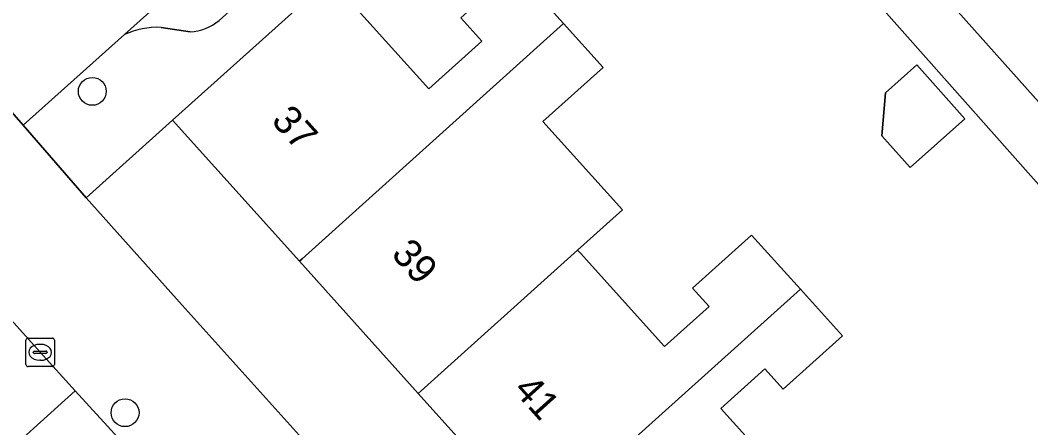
# Model space of a CAD drawing. Extents: x 158352 to 159489, y 383828 to 384603.
# Drawn here: x 159100.08 to 159135.52, y 384188.86 to 384203.17 of the extents above; entities that cross this region are included whole.
import ezdxf

# ---------------------------------------------------------------- set-up
doc = ezdxf.new("R2010")
doc.units = 0
for name, color, linetype in [('IMGEO_Boom', 7, 'Continuous'), ('IMGEO_Erf', 7, 'Continuous'), ('IMGEO_Kolk', 7, 'Continuous'), ('IMGEO_Pand', 7, 'Continuous'), ('IMGEO_Pand_nummerreeks', 7, 'Continuous'), ('IMGEO_Parkeervlak_open', 7, 'Continuous'), ('IMGEO_Rijbaan_lokaal_open', 7, 'Continuous'), ('IMGEO_Voetpad_open', 7, 'Continuous')]:
    doc.layers.add(name, color=color, linetype=linetype)

msp = doc.modelspace()

# ---------------------------------------------------------------- linework, layer by layer
at = {"layer": 'IMGEO_Boom'}
for centre in [(159102.612, 384200.67), (159103.762, 384189.386)]:
    msp.add_circle(centre, 0.489, dxfattribs=at)
at = {"layer": 'IMGEO_Erf'}
for points in [[(159136.105, 384211.508), (159133.428, 384214.503), (159131.59, 384212.86), (159129.883, 384211.334), (159132.506, 384208.401), (159130.323, 384206.449), (159161.539, 384171.452)], [(159146.393, 384185.443), (159125.667, 384208.84)], [(159117.429, 384204.948), (159119.139, 384203.049), (159120.523, 384201.511), (159118.413, 384199.611), (159121.206, 384196.509), (159119.629, 384195.09), (159119.742, 384194.982), (159120.038, 384194.654), (159122.683, 384191.714), (159124.243, 384193.119), (159123.666, 384193.761), (159125.734, 384195.622), (159127.443, 384193.723), (159128.919, 384192.083), (159126.841, 384190.213), (159126.199, 384190.926), (159124.654, 384189.536), (159127.997, 384185.821)], [(159110.938, 384204.622), (159114.417, 384200.757), (159116.276, 384202.43), (159115.541, 384203.248)]]:
    msp.add_lwpolyline(points, dxfattribs=at)
for points in [[(159130.426, 384200.615), (159131.526, 384201.598), (159133.214, 384199.71), (159131.297, 384197.997), (159130.303, 384199.109)], [(159118.218, 384185.42), (159114.046, 384190.065), (159109.874, 384194.71), (159105.427, 384199.662), (159102.401, 384196.937), (159105.763, 384193.159), (159127.643, 384168.82), (159130.677, 384171.547), (159126.561, 384176.13), (159122.39, 384180.775)]]:
    msp.add_lwpolyline(points, close=True, dxfattribs=at)
at = {"layer": 'IMGEO_Kolk'}
for p, q in [((159100.284, 384191.082), (159100.284, 384191.934)), ((159100.359, 384192.008), (159101.211, 384192.008)), ((159100.772, 384191.788), (159100.797, 384191.788)), ((159101.285, 384191.934), (159101.285, 384191.082)), ((159100.543, 384191.502), (159100.543, 384191.514)), ((159100.981, 384191.465), (159100.583, 384191.465)), ((159100.586, 384191.551), (159100.984, 384191.551)), ((159101.027, 384191.514), (159101.027, 384191.502)), ((159100.795, 384191.228), (159100.77, 384191.228)), ((159101.211, 384191.008), (159100.359, 384191.008))]:
    msp.add_line(p, q, dxfattribs=at)
for points in [[(159100.284, 384191.082), (159100.284, 384191.934)], [(159100.359, 384192.008), (159101.211, 384192.008)], [(159101.285, 384191.934), (159101.285, 384191.082)], [(159101.211, 384191.008), (159100.359, 384191.008)]]:
    msp.add_lwpolyline(points, dxfattribs=at)
for centre, radius, start, end in [((159100.361, 384191.932), 0.0765, 91.552, 178.448), ((159100.361, 384191.932), 0.0765, 91.552, 178.448), ((159101.209, 384191.932), 0.0765, 1.552, 88.448), ((159101.209, 384191.932), 0.0765, 1.552, 88.448), ((159100.583, 384191.511), 0.0403, 85.8775, 175.7526), ((159100.58, 384191.501), 0.0366, 178.938, 274.7102), ((159100.984, 384191.508), 0.043, 264.8664, 352.4533), ((159100.988, 384191.513), 0.0386, 1.7309, 96.639), ((159100.361, 384191.084), 0.0765, 181.552, 268.448), ((159100.361, 384191.084), 0.0765, 181.552, 268.448), ((159101.209, 384191.084), 0.0765, 271.552, 358.448), ((159101.209, 384191.084), 0.0765, 271.552, 358.448)]:
    msp.add_arc(centre, radius, start, end, dxfattribs=at)
for centre, major_axis, ratio, start_param, end_param in [((159100.771, 384191.508), (-0.387, 0.002), 0.722429, 4.712389, 7.853982), ((159100.796, 384191.508), (-0.39, 0.002), 0.717154, 1.570796, 4.712389)]:
    msp.add_ellipse(centre, major_axis=major_axis, ratio=ratio, start_param=start_param, end_param=end_param, dxfattribs=at)
at = {"layer": 'IMGEO_Pand'}
for points in [[(159119.139, 384203.049), (159117.429, 384204.948), (159115.541, 384203.248), (159116.276, 384202.43), (159114.417, 384200.757), (159110.938, 384204.622), (159105.427, 384199.662), (159109.874, 384194.71), (159109.967, 384194.794)], [(159114.046, 384190.065), (159114.144, 384190.153), (159119.629, 384195.09), (159121.206, 384196.509), (159118.413, 384199.611), (159120.523, 384201.511), (159119.139, 384203.049), (159109.967, 384194.794), (159109.874, 384194.71)], [(159130.303, 384199.109), (159131.297, 384197.997), (159133.214, 384199.71), (159131.526, 384201.598), (159130.426, 384200.615)], [(159119.629, 384195.09), (159114.144, 384190.153), (159114.046, 384190.065), (159118.218, 384185.42), (159118.32, 384185.512), (159127.443, 384193.723), (159125.734, 384195.622), (159123.666, 384193.761), (159124.243, 384193.119), (159122.683, 384191.714), (159120.038, 384194.654), (159119.742, 384194.982)], [(159122.39, 384180.775), (159122.497, 384180.871), (159127.997, 384185.821), (159124.654, 384189.536), (159126.199, 384190.926), (159126.841, 384190.213), (159128.919, 384192.083), (159127.443, 384193.723), (159118.32, 384185.512), (159118.218, 384185.42)]]:
    msp.add_lwpolyline(points, close=True, dxfattribs=at)
at = {"layer": 'IMGEO_Parkeervlak_open'}
for points in [[(159120.117, 384217.33), (159103.74, 384202.663)], [(159107.057, 384203.157), (159119.391, 384214.301)], [(159105.025, 384202.919), (159106.041, 384202.765)]]:
    msp.add_lwpolyline(points, dxfattribs=at)
for centre, radius, start, end in [((159105.933, 384204.558), 1.797, 273.4547, 308.7412), ((159104.915, 384200.116), 2.805, 87.7628, 114.7713)]:
    msp.add_arc(centre, radius, start, end, dxfattribs=at)
at = {"layer": 'IMGEO_Rijbaan_lokaal_open'}
for points in [[(159118.024, 384219.8), (159101.537, 384205.017), (159098.065, 384201.903), (159099.129, 384200.695), (159100.193, 384199.486), (159103.74, 384202.663), (159120.117, 384217.33), (159120.292, 384217.487), (159119.135, 384218.771), (159118.126, 384219.891)], [(159095.7, 384187.827), (159095.762, 384187.759), (159095.823, 384187.691), (159097.375, 384185.97), (159102.012, 384190.158), (159100.784, 384191.507), (159098.723, 384193.79), (159094.094, 384189.61)], [(159123.06, 384157.482), (159123.264, 384157.258), (159164.461, 384111.685), (159168.92, 384115.717), (159152.77, 384133.76), (159147.919, 384139.166), (159138.144, 384150.063), (159137.681, 384150.579), (159137.275, 384151.031), (159129.243, 384159.954), (159129.144, 384160.063), (159116.013, 384174.683), (159115.905, 384174.803), (159103.647, 384188.361), (159102.012, 384190.158), (159097.375, 384185.97), (159116.308, 384164.973), (159116.392, 384164.857)]]:
    msp.add_lwpolyline(points, close=True, dxfattribs=at)
at = {"layer": 'IMGEO_Voetpad_open'}
msp.add_lwpolyline([(159122.802, 384214.861), (159121.466, 384213.708), (159123.109, 384211.804), (159125.43, 384209.115), (159125.667, 384208.84), (159146.393, 384185.443), (159136.262, 384176.635), (159135.825, 384176.229), (159134.394, 384174.893), (159130.677, 384171.547), (159127.643, 384168.82), (159128.116, 384168.294), (159128.785, 384167.551), (159131.96, 384170.408), (159135.677, 384173.753), (159137.432, 384175.332), (159141.204, 384178.727), (159147.464, 384184.153), (159155.852, 384174.967), (159160.139, 384170.203), (159161.539, 384171.452), (159130.323, 384206.449), (159126.135, 384211.134)], close=True, dxfattribs=at)
for points in [[(159119.391, 384214.301), (159107.057, 384203.157)], [(159103.74, 384202.663), (159100.193, 384199.486), (159102.401, 384196.937), (159105.427, 384199.662), (159110.938, 384204.622)], [(159106.041, 384202.765), (159105.025, 384202.919)], [(159105.763, 384193.159), (159102.401, 384196.937), (159100.193, 384199.486), (159099.129, 384200.695), (159096.36, 384197.962), (159099.382, 384194.613), (159098.61, 384193.916), (159098.723, 384193.79), (159100.784, 384191.507), (159102.012, 384190.158), (159103.647, 384188.361)], [(159149.672, 384140.728), (159151.688, 384142.548), (159151.017, 384143.292), (159150.8, 384143.093), (159150.455, 384143.468), (159131.654, 384164.363), (159128.785, 384167.551), (159128.116, 384168.294), (159127.643, 384168.82), (159105.763, 384193.159)]]:
    msp.add_lwpolyline(points, dxfattribs=at)
for centre, radius, start, end in [((159105.933, 384204.558), 1.797, 273.4547, 308.7412), ((159104.915, 384200.116), 2.805, 87.7628, 114.7713)]:
    msp.add_arc(centre, radius, start, end, dxfattribs=at)

# ---------------------------------------------------------------- texts
at = {"layer": 'IMGEO_Pand_nummerreeks'}
for s, rotation, p in [('37', 311.9269, (159108.855, 384199.617)), ('39', 311.9269, (159113.063, 384194.931)), ('41', 311.9288, (159117.345, 384190.162))]:
    msp.add_text(s, height=1, rotation=rotation, dxfattribs=at).set_placement(p)

doc.saveas('drawing.dxf')
